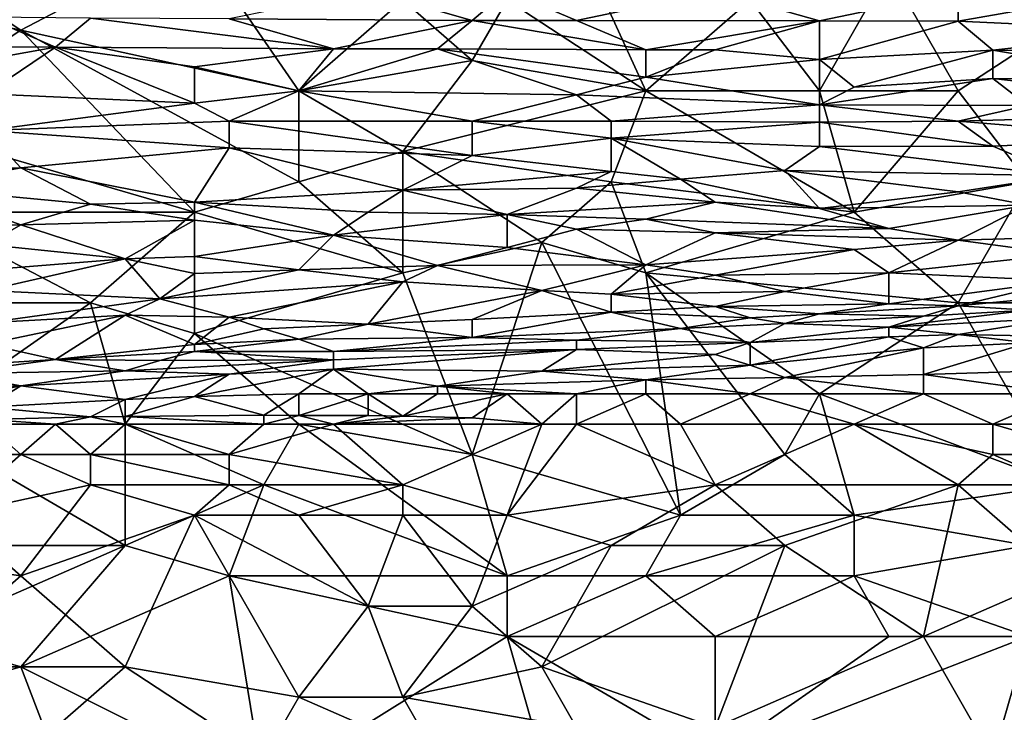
# Model space of a CAD drawing. Extents: x -161 to 11, y -10 to 160.
# Tile 339 of 499: x 0.68 to 0.8068, y 0.1158 to 0.2051. Entities that reach past the tile are written whole.
import ezdxf

# ---------------------------------------------------------------- set-up
doc = ezdxf.new("R2010")
doc.units = 0
doc.header["$MEASUREMENT"] = 0
doc.layers.get('0').update_dxf_attribs({"linetype": 'CONTINUOUS'})

msp = doc.modelspace()

# ---------------------------------------------------------------- linework, layer by layer
for points in [[(0.66228, 0.21544, 0.26879), (0.70252, 0.21544, 0.26875), (0.68016, 0.20372, 0.2688)], [(0.68016, 0.20372, 0.2688), (0.66228, 0.20763, 0.26882), (0.66228, 0.21544, 0.26879)], [(0.68016, 0.20372, 0.2688), (0.70252, 0.21544, 0.26875), (0.71593, 0.19591, 0.26869)], [(0.71593, 0.19591, 0.26869), (0.70252, 0.21544, 0.26875), (0.72934, 0.20763, 0.26867)], [(0.74276, 0.20763, 0.26857), (0.7517, 0.21544, 0.26844), (0.76064, 0.19591, 0.26848)], [(0.76064, 0.19591, 0.26848), (0.7517, 0.21544, 0.26844), (0.77406, 0.20763, 0.26833)], [(0.77406, 0.20763, 0.26833), (0.79194, 0.21154, 0.26811), (0.783, 0.19591, 0.26827)], [(0.80088, 0.19591, 0.26806), (0.783, 0.19591, 0.26827), (0.79194, 0.21154, 0.26811)], [(0.80088, 0.19591, 0.26806), (0.79194, 0.21154, 0.26811), (0.81877, 0.20763, 0.26781)], [(0.72487, 0.20885, 0.56524), (0.70699, 0.20518, 0.55352), (0.73829, 0.20496, 0.55352)], [(0.72487, 0.20885, 0.56524), (0.73829, 0.20496, 0.55352), (0.74276, 0.2088, 0.56524)], [(0.73829, 0.20496, 0.55352), (0.7517, 0.20495, 0.55352), (0.74276, 0.2088, 0.56524)], [(0.76958, 0.20874, 0.56524), (0.74276, 0.2088, 0.56524), (0.7517, 0.20495, 0.55352)], [(0.76958, 0.20874, 0.56524), (0.7517, 0.20495, 0.55352), (0.783, 0.20492, 0.55352)], [(0.76958, 0.20874, 0.56524), (0.783, 0.20492, 0.55352), (0.80088, 0.20867, 0.56524)], [(0.783, 0.20492, 0.55352), (0.80088, 0.2049, 0.55352), (0.80088, 0.20867, 0.56524)], [(0.80088, 0.20867, 0.56524), (0.80088, 0.2049, 0.55352), (0.82324, 0.20881, 0.56524)], [(0.80088, 0.2049, 0.55352), (0.82771, 0.20364, 0.54961), (0.82324, 0.20881, 0.56524)], [(0.66228, 0.19201, 0.26867), (0.66228, 0.20763, 0.26882), (0.68016, 0.20372, 0.2688)], [(0.71593, 0.19591, 0.26869), (0.72934, 0.20763, 0.26867), (0.73829, 0.19982, 0.26864)], [(0.73829, 0.19982, 0.26864), (0.72934, 0.20763, 0.26867), (0.74276, 0.20763, 0.26857)], [(0.73829, 0.19982, 0.26864), (0.74276, 0.20763, 0.26857), (0.76064, 0.19591, 0.26848)], [(0.76064, 0.19591, 0.26848), (0.77406, 0.20763, 0.26833), (0.783, 0.19591, 0.26827)], [(0.80088, 0.19591, 0.26806), (0.81877, 0.20763, 0.26781), (0.80982, 0.18419, 0.26777)], [(0.6444, 0.20173, 0.5418), (0.68463, 0.20152, 0.5418), (0.67569, 0.20538, 0.55352)], [(0.67569, 0.20538, 0.55352), (0.68463, 0.20152, 0.5418), (0.68911, 0.20528, 0.55352)], [(0.7204, 0.20133, 0.5418), (0.68911, 0.20528, 0.55352), (0.68463, 0.20152, 0.5418)], [(0.70699, 0.20518, 0.55352), (0.68911, 0.20528, 0.55352), (0.7204, 0.20133, 0.5418)], [(0.70699, 0.20518, 0.55352), (0.7204, 0.20133, 0.5418), (0.73829, 0.20496, 0.55352)], [(0.73382, 0.2013, 0.5418), (0.73829, 0.20496, 0.55352), (0.7204, 0.20133, 0.5418)], [(0.76064, 0.2012, 0.5418), (0.73829, 0.20496, 0.55352), (0.73382, 0.2013, 0.5418)], [(0.73829, 0.20496, 0.55352), (0.76064, 0.2012, 0.5418), (0.7517, 0.20495, 0.55352)], [(0.7517, 0.20495, 0.55352), (0.76064, 0.2012, 0.5418), (0.783, 0.20492, 0.55352)], [(0.76064, 0.2012, 0.5418), (0.76958, 0.20119, 0.5418), (0.783, 0.20492, 0.55352)], [(0.783, 0.19995, 0.53789), (0.783, 0.20492, 0.55352), (0.76958, 0.20119, 0.5418)], [(0.80088, 0.2049, 0.55352), (0.783, 0.20492, 0.55352), (0.783, 0.19995, 0.53789)], [(0.80535, 0.20114, 0.5418), (0.80088, 0.2049, 0.55352), (0.783, 0.19995, 0.53789)], [(0.82771, 0.20364, 0.54961), (0.80088, 0.2049, 0.55352), (0.80535, 0.20114, 0.5418)], [(0.66228, 0.19201, 0.26867), (0.68016, 0.20372, 0.2688), (0.70252, 0.18029, 0.26842)], [(0.71593, 0.19591, 0.26869), (0.71593, 0.18419, 0.26851), (0.68016, 0.20372, 0.2688)], [(0.71593, 0.18419, 0.26851), (0.70252, 0.18029, 0.26842), (0.68016, 0.20372, 0.2688)], [(0.82771, 0.20364, 0.54961), (0.80535, 0.20114, 0.5418), (0.83665, 0.20094, 0.5418)], [(0.68463, 0.20152, 0.5418), (0.6444, 0.20173, 0.5418), (0.65781, 0.1967, 0.52617)], [(0.65781, 0.1967, 0.52617), (0.67569, 0.19551, 0.52227), (0.68463, 0.20152, 0.5418)], [(0.67569, 0.19551, 0.52227), (0.70252, 0.19432, 0.51836), (0.68463, 0.20152, 0.5418)], [(0.7204, 0.20133, 0.5418), (0.68463, 0.20152, 0.5418), (0.70252, 0.199, 0.53399)], [(0.68463, 0.20152, 0.5418), (0.70252, 0.19432, 0.51836), (0.70252, 0.199, 0.53399)], [(0.70252, 0.199, 0.53399), (0.71593, 0.19591, 0.52392), (0.7204, 0.20133, 0.5418)], [(0.7204, 0.20133, 0.5418), (0.71593, 0.19591, 0.52392), (0.73382, 0.2013, 0.5418)], [(0.7517, 0.19537, 0.52227), (0.73382, 0.2013, 0.5418), (0.71593, 0.19591, 0.52392)], [(0.73382, 0.2013, 0.5418), (0.76064, 0.19766, 0.53008), (0.76064, 0.2012, 0.5418)], [(0.76064, 0.19766, 0.53008), (0.73382, 0.2013, 0.5418), (0.7517, 0.19537, 0.52227)], [(0.76064, 0.2012, 0.5418), (0.76064, 0.19766, 0.53008), (0.76958, 0.20119, 0.5418)], [(0.76958, 0.20119, 0.5418), (0.76064, 0.19766, 0.53008), (0.783, 0.19995, 0.53789)], [(0.783, 0.19995, 0.53789), (0.78747, 0.19637, 0.52617), (0.80535, 0.20114, 0.5418)], [(0.78747, 0.19637, 0.52617), (0.80535, 0.19749, 0.53008), (0.80535, 0.20114, 0.5418)], [(0.82771, 0.19733, 0.53008), (0.83665, 0.20094, 0.5418), (0.80535, 0.20114, 0.5418)], [(0.80535, 0.20114, 0.5418), (0.80535, 0.19749, 0.53008), (0.82771, 0.19733, 0.53008)], [(0.73829, 0.19982, 0.26864), (0.72934, 0.1881, 0.26853), (0.71593, 0.19591, 0.26869)], [(0.72934, 0.1881, 0.26853), (0.73829, 0.19982, 0.26864), (0.76064, 0.19591, 0.26848)], [(0.76064, 0.19766, 0.53008), (0.783, 0.19408, 0.51836), (0.783, 0.19995, 0.53789)], [(0.783, 0.19408, 0.51836), (0.78747, 0.19637, 0.52617), (0.783, 0.19995, 0.53789)], [(0.70252, 0.199, 0.53399), (0.70252, 0.19432, 0.51836), (0.71593, 0.19591, 0.52392)], [(0.76064, 0.19766, 0.53008), (0.7517, 0.19537, 0.52227), (0.783, 0.19408, 0.51836)], [(0.783, 0.19408, 0.51836), (0.80982, 0.194, 0.51836), (0.80535, 0.19749, 0.53008)], [(0.78747, 0.19637, 0.52617), (0.783, 0.19408, 0.51836), (0.80535, 0.19749, 0.53008)], [(0.82771, 0.19497, 0.52227), (0.82771, 0.19733, 0.53008), (0.80535, 0.19749, 0.53008)], [(0.80535, 0.19749, 0.53008), (0.80982, 0.194, 0.51836), (0.82771, 0.19497, 0.52227)], [(0.67569, 0.19551, 0.52227), (0.67569, 0.1908, 0.50664), (0.70252, 0.19432, 0.51836)], [(0.70252, 0.19432, 0.51836), (0.70699, 0.19201, 0.51066), (0.71593, 0.19591, 0.52392)], [(0.71593, 0.19591, 0.52392), (0.70699, 0.19201, 0.51066), (0.73829, 0.19201, 0.51061)], [(0.71593, 0.19591, 0.52392), (0.73829, 0.19201, 0.51061), (0.7517, 0.19537, 0.52227)], [(0.72934, 0.1881, 0.26853), (0.71593, 0.18419, 0.26851), (0.71593, 0.19591, 0.26869)], [(0.76064, 0.19591, 0.26848), (0.75617, 0.18419, 0.26834), (0.72934, 0.1881, 0.26853)], [(0.75617, 0.19201, 0.51063), (0.7517, 0.19537, 0.52227), (0.73829, 0.19201, 0.51061)], [(0.7517, 0.19537, 0.52227), (0.75617, 0.19201, 0.51063), (0.783, 0.19408, 0.51836)], [(0.78747, 0.18029, 0.26798), (0.75617, 0.18419, 0.26834), (0.76064, 0.19591, 0.26848)], [(0.783, 0.19591, 0.26827), (0.78747, 0.18029, 0.26798), (0.76064, 0.19591, 0.26848)], [(0.78747, 0.18029, 0.26798), (0.783, 0.19591, 0.26827), (0.80088, 0.19591, 0.26806)], [(0.80982, 0.18419, 0.26777), (0.78747, 0.18029, 0.26798), (0.80088, 0.19591, 0.26806)], [(0.70699, 0.19201, 0.51066), (0.70252, 0.19432, 0.51836), (0.67569, 0.1908, 0.50664)], [(0.783, 0.19185, 0.51055), (0.783, 0.19408, 0.51836), (0.75617, 0.19201, 0.51063)], [(0.783, 0.19408, 0.51836), (0.80088, 0.19201, 0.51113), (0.80982, 0.194, 0.51836)], [(0.783, 0.19408, 0.51836), (0.783, 0.19185, 0.51055), (0.80088, 0.19201, 0.51113)], [(0.82771, 0.19278, 0.51446), (0.80982, 0.194, 0.51836), (0.80088, 0.19201, 0.51113)], [(0.80088, 0.19201, 0.51113), (0.82771, 0.18979, 0.50274), (0.82771, 0.19278, 0.51446)], [(0.70252, 0.18029, 0.26842), (0.66675, 0.18029, 0.26838), (0.66228, 0.19201, 0.26867)], [(0.67569, 0.1908, 0.50664), (0.70699, 0.18858, 0.49883), (0.70699, 0.19201, 0.51066)], [(0.70699, 0.19201, 0.51066), (0.73829, 0.18757, 0.49492), (0.73829, 0.19201, 0.51061)], [(0.73829, 0.18757, 0.49492), (0.70699, 0.19201, 0.51066), (0.70699, 0.18858, 0.49883)], [(0.75617, 0.18981, 0.50274), (0.73829, 0.19201, 0.51061), (0.73829, 0.18757, 0.49492)], [(0.73829, 0.19201, 0.51061), (0.75617, 0.18981, 0.50274), (0.75617, 0.19201, 0.51063)], [(0.75617, 0.19201, 0.51063), (0.75617, 0.18981, 0.50274), (0.783, 0.19185, 0.51055)], [(0.783, 0.18875, 0.49883), (0.783, 0.19185, 0.51055), (0.75617, 0.18981, 0.50274)], [(0.783, 0.19185, 0.51055), (0.80535, 0.18877, 0.49883), (0.80088, 0.19201, 0.51113)], [(0.80535, 0.18877, 0.49883), (0.783, 0.19185, 0.51055), (0.783, 0.18875, 0.49883)], [(0.82771, 0.18979, 0.50274), (0.80088, 0.19201, 0.51113), (0.80535, 0.18877, 0.49883)], [(0.68016, 0.18599, 0.49102), (0.67569, 0.1908, 0.50664), (0.66228, 0.18584, 0.49102)], [(0.67569, 0.1908, 0.50664), (0.68016, 0.18599, 0.49102), (0.70699, 0.18858, 0.49883)], [(0.73829, 0.18757, 0.49492), (0.75617, 0.18552, 0.48711), (0.75617, 0.18981, 0.50274)], [(0.75617, 0.18981, 0.50274), (0.77853, 0.18566, 0.48711), (0.783, 0.18875, 0.49883)], [(0.77853, 0.18566, 0.48711), (0.75617, 0.18981, 0.50274), (0.76511, 0.18454, 0.48321)], [(0.75617, 0.18552, 0.48711), (0.76511, 0.18454, 0.48321), (0.75617, 0.18981, 0.50274)], [(0.80535, 0.18877, 0.49883), (0.81429, 0.18494, 0.48321), (0.82771, 0.18979, 0.50274)], [(0.68016, 0.18599, 0.49102), (0.70252, 0.18157, 0.47539), (0.70699, 0.18858, 0.49883)], [(0.72934, 0.18309, 0.4793), (0.70699, 0.18858, 0.49883), (0.70252, 0.18157, 0.47539)], [(0.72934, 0.18309, 0.4793), (0.73829, 0.18757, 0.49492), (0.70699, 0.18858, 0.49883)], [(0.71593, 0.18419, 0.26851), (0.72934, 0.1881, 0.26853), (0.72934, 0.17247, 0.26812)], [(0.75617, 0.18419, 0.26834), (0.74723, 0.17638, 0.2682), (0.72934, 0.1881, 0.26853)], [(0.74723, 0.17638, 0.2682), (0.72934, 0.17247, 0.26812), (0.72934, 0.1881, 0.26853)], [(0.783, 0.18875, 0.49883), (0.77853, 0.18566, 0.48711), (0.81429, 0.18494, 0.48321)], [(0.783, 0.18875, 0.49883), (0.81429, 0.18494, 0.48321), (0.80535, 0.18877, 0.49883)], [(0.75617, 0.18552, 0.48711), (0.73829, 0.18757, 0.49492), (0.72934, 0.18309, 0.4793)], [(0.66228, 0.18584, 0.49102), (0.66675, 0.18339, 0.48321), (0.68016, 0.18599, 0.49102)], [(0.66675, 0.18339, 0.48321), (0.68911, 0.18131, 0.47539), (0.68016, 0.18599, 0.49102)], [(0.70252, 0.18157, 0.47539), (0.68016, 0.18599, 0.49102), (0.68911, 0.18131, 0.47539)], [(0.72934, 0.18309, 0.4793), (0.7517, 0.18336, 0.4793), (0.75617, 0.18552, 0.48711)], [(0.75617, 0.18552, 0.48711), (0.7517, 0.18336, 0.4793), (0.76511, 0.18454, 0.48321)], [(0.783, 0.18074, 0.46758), (0.77853, 0.18566, 0.48711), (0.76511, 0.18454, 0.48321)], [(0.77853, 0.18566, 0.48711), (0.80088, 0.1829, 0.47539), (0.81429, 0.18494, 0.48321)], [(0.77853, 0.18566, 0.48711), (0.783, 0.18074, 0.46758), (0.80088, 0.1829, 0.47539)], [(0.71593, 0.18419, 0.26851), (0.72934, 0.17247, 0.26812), (0.70252, 0.18029, 0.26842)], [(0.75617, 0.18419, 0.26834), (0.76064, 0.17247, 0.26801), (0.74723, 0.17638, 0.2682)], [(0.76958, 0.18154, 0.47149), (0.76511, 0.18454, 0.48321), (0.7517, 0.18336, 0.4793)], [(0.76064, 0.17247, 0.26801), (0.75617, 0.18419, 0.26834), (0.78747, 0.18029, 0.26798)], [(0.783, 0.18074, 0.46758), (0.76511, 0.18454, 0.48321), (0.76958, 0.18154, 0.47149)], [(0.78747, 0.18029, 0.26798), (0.80982, 0.18419, 0.26777), (0.80088, 0.16857, 0.26751)], [(0.80088, 0.1829, 0.47539), (0.80982, 0.18116, 0.46758), (0.81429, 0.18494, 0.48321)], [(0.83218, 0.16857, 0.26714), (0.80088, 0.16857, 0.26751), (0.80982, 0.18419, 0.26777)], [(0.66228, 0.17821, 0.46758), (0.68016, 0.17865, 0.46758), (0.66675, 0.18339, 0.48321)], [(0.66675, 0.18339, 0.48321), (0.68016, 0.17865, 0.46758), (0.68911, 0.18131, 0.47539)], [(0.70252, 0.18157, 0.47539), (0.72487, 0.18029, 0.4698), (0.72934, 0.18309, 0.4793)], [(0.74276, 0.17997, 0.46758), (0.72934, 0.18309, 0.4793), (0.72487, 0.18029, 0.4698)], [(0.74276, 0.17997, 0.46758), (0.7517, 0.18336, 0.4793), (0.72934, 0.18309, 0.4793)], [(0.76958, 0.18154, 0.47149), (0.7517, 0.18336, 0.4793), (0.74276, 0.17997, 0.46758)], [(0.80088, 0.1829, 0.47539), (0.783, 0.18074, 0.46758), (0.80982, 0.18116, 0.46758)], [(0.68911, 0.18131, 0.47539), (0.70252, 0.17922, 0.46758), (0.70252, 0.18157, 0.47539)], [(0.70252, 0.18157, 0.47539), (0.7204, 0.17729, 0.45977), (0.72487, 0.18029, 0.4698)], [(0.70252, 0.18157, 0.47539), (0.70252, 0.17922, 0.46758), (0.7204, 0.17729, 0.45977)], [(0.74276, 0.17997, 0.46758), (0.76064, 0.17938, 0.46367), (0.76958, 0.18154, 0.47149)], [(0.76958, 0.18154, 0.47149), (0.76064, 0.17938, 0.46367), (0.79194, 0.17817, 0.45586)], [(0.76958, 0.18154, 0.47149), (0.79194, 0.17817, 0.45586), (0.783, 0.18074, 0.46758)], [(0.65334, 0.16857, 0.26793), (0.66675, 0.18029, 0.26838), (0.68911, 0.16857, 0.26799)], [(0.70252, 0.18029, 0.26842), (0.68911, 0.16857, 0.26799), (0.66675, 0.18029, 0.26838)], [(0.68911, 0.18131, 0.47539), (0.68016, 0.17865, 0.46758), (0.70252, 0.17922, 0.46758)], [(0.70252, 0.18029, 0.26842), (0.70252, 0.16466, 0.26782), (0.68911, 0.16857, 0.26799)], [(0.72934, 0.17247, 0.26812), (0.70252, 0.16466, 0.26782), (0.70252, 0.18029, 0.26842)], [(0.72487, 0.18029, 0.4698), (0.7204, 0.17729, 0.45977), (0.74276, 0.17997, 0.46758)], [(0.76064, 0.17247, 0.26801), (0.78747, 0.18029, 0.26798), (0.80088, 0.16857, 0.26751)], [(0.80982, 0.18116, 0.46758), (0.783, 0.18074, 0.46758), (0.79194, 0.17817, 0.45586)], [(0.79194, 0.17817, 0.45586), (0.80088, 0.17667, 0.44805), (0.80982, 0.18116, 0.46758)], [(0.81429, 0.17703, 0.44805), (0.80982, 0.18116, 0.46758), (0.80088, 0.17667, 0.44805)], [(0.68016, 0.17865, 0.46758), (0.69358, 0.17426, 0.45196), (0.70252, 0.17922, 0.46758)], [(0.69358, 0.17426, 0.45196), (0.70252, 0.17458, 0.45196), (0.70252, 0.17922, 0.46758)], [(0.70252, 0.17922, 0.46758), (0.70252, 0.17458, 0.45196), (0.7204, 0.17729, 0.45977)], [(0.74276, 0.17571, 0.45196), (0.74276, 0.17997, 0.46758), (0.7204, 0.17729, 0.45977)], [(0.74276, 0.17997, 0.46758), (0.7517, 0.1781, 0.45977), (0.76064, 0.17938, 0.46367)], [(0.7517, 0.1781, 0.45977), (0.74276, 0.17997, 0.46758), (0.74276, 0.17571, 0.45196)], [(0.76958, 0.1776, 0.45586), (0.76064, 0.17938, 0.46367), (0.7517, 0.1781, 0.45977)], [(0.76064, 0.17938, 0.46367), (0.76958, 0.1776, 0.45586), (0.79194, 0.17817, 0.45586)], [(0.66228, 0.17821, 0.46758), (0.67569, 0.1761, 0.45977), (0.68016, 0.17865, 0.46758)], [(0.67569, 0.1761, 0.45977), (0.69358, 0.17426, 0.45196), (0.68016, 0.17865, 0.46758)], [(0.74276, 0.17571, 0.45196), (0.76064, 0.17348, 0.44024), (0.7517, 0.1781, 0.45977)], [(0.76064, 0.17348, 0.44024), (0.76958, 0.1776, 0.45586), (0.7517, 0.1781, 0.45977)], [(0.76958, 0.1776, 0.45586), (0.76064, 0.17348, 0.44024), (0.78747, 0.17544, 0.44414)], [(0.79194, 0.17817, 0.45586), (0.76958, 0.1776, 0.45586), (0.80088, 0.17667, 0.44805)], [(0.80088, 0.17667, 0.44805), (0.76958, 0.1776, 0.45586), (0.78747, 0.17544, 0.44414)], [(0.70252, 0.17458, 0.45196), (0.71593, 0.17285, 0.44414), (0.7204, 0.17729, 0.45977)], [(0.73382, 0.17339, 0.44414), (0.7204, 0.17729, 0.45977), (0.71593, 0.17285, 0.44414)], [(0.7204, 0.17729, 0.45977), (0.73382, 0.17339, 0.44414), (0.74276, 0.17571, 0.45196)], [(0.74723, 0.17638, 0.2682), (0.73829, 0.14904, 0.26713), (0.72934, 0.17247, 0.26812)], [(0.76511, 0.14122, 0.26692), (0.73829, 0.14904, 0.26713), (0.74723, 0.17638, 0.2682)], [(0.76064, 0.17247, 0.26801), (0.76511, 0.14122, 0.26692), (0.74723, 0.17638, 0.2682)], [(0.78747, 0.17544, 0.44414), (0.79194, 0.17247, 0.42889), (0.80088, 0.17667, 0.44805)], [(0.80088, 0.17667, 0.44805), (0.79194, 0.17247, 0.42889), (0.81429, 0.17487, 0.43633)], [(0.80088, 0.17667, 0.44805), (0.81429, 0.17487, 0.43633), (0.81429, 0.17703, 0.44805)], [(0.67569, 0.1761, 0.45977), (0.66675, 0.1721, 0.44805), (0.69358, 0.17426, 0.45196)], [(0.74276, 0.17571, 0.45196), (0.73382, 0.17339, 0.44414), (0.76064, 0.17348, 0.44024)], [(0.76064, 0.17348, 0.44024), (0.76958, 0.17215, 0.43242), (0.78747, 0.17544, 0.44414)], [(0.76958, 0.17215, 0.43242), (0.79194, 0.17247, 0.42889), (0.78747, 0.17544, 0.44414)], [(0.66675, 0.1721, 0.44805), (0.67569, 0.17016, 0.44024), (0.69358, 0.17426, 0.45196)], [(0.69805, 0.16911, 0.43242), (0.69358, 0.17426, 0.45196), (0.67569, 0.17016, 0.44024)], [(0.69358, 0.17426, 0.45196), (0.70252, 0.17237, 0.44414), (0.70252, 0.17458, 0.45196)], [(0.69805, 0.16911, 0.43242), (0.70252, 0.17237, 0.44414), (0.69358, 0.17426, 0.45196)], [(0.70252, 0.17458, 0.45196), (0.70252, 0.17237, 0.44414), (0.71593, 0.17285, 0.44414)], [(0.79194, 0.17247, 0.42889), (0.81429, 0.17142, 0.4168), (0.81429, 0.17487, 0.43633)], [(0.72934, 0.17131, 0.43633), (0.71593, 0.17285, 0.44414), (0.69805, 0.16911, 0.43242)], [(0.70252, 0.17237, 0.44414), (0.69805, 0.16911, 0.43242), (0.71593, 0.17285, 0.44414)], [(0.70252, 0.16466, 0.26782), (0.72934, 0.17247, 0.26812), (0.73829, 0.14904, 0.26713)], [(0.71593, 0.17285, 0.44414), (0.72934, 0.17131, 0.43633), (0.73382, 0.17339, 0.44414)], [(0.72934, 0.17131, 0.43633), (0.74723, 0.17018, 0.42852), (0.73382, 0.17339, 0.44414)], [(0.73382, 0.17339, 0.44414), (0.74723, 0.17018, 0.42852), (0.76064, 0.17348, 0.44024)], [(0.74723, 0.17018, 0.42852), (0.75617, 0.16972, 0.42461), (0.76064, 0.17348, 0.44024)], [(0.76958, 0.17215, 0.43242), (0.76064, 0.17348, 0.44024), (0.75617, 0.16972, 0.42461)], [(0.80088, 0.16857, 0.26751), (0.783, 0.15685, 0.26729), (0.76064, 0.17247, 0.26801)], [(0.783, 0.15685, 0.26729), (0.77853, 0.14904, 0.26705), (0.76064, 0.17247, 0.26801)], [(0.77853, 0.14904, 0.26705), (0.76511, 0.14122, 0.26692), (0.76064, 0.17247, 0.26801)], [(0.76958, 0.17215, 0.43242), (0.77853, 0.17007, 0.42071), (0.79194, 0.17247, 0.42889)], [(0.79194, 0.16848, 0.40899), (0.79194, 0.17247, 0.42889), (0.77853, 0.17007, 0.42071)], [(0.81429, 0.17142, 0.4168), (0.79194, 0.17247, 0.42889), (0.79194, 0.16848, 0.40899)], [(0.69805, 0.16911, 0.43242), (0.70699, 0.16674, 0.42071), (0.72934, 0.17131, 0.43633)], [(0.70699, 0.16674, 0.42071), (0.72487, 0.16584, 0.41289), (0.72934, 0.17131, 0.43633)], [(0.72934, 0.17131, 0.43633), (0.72487, 0.16584, 0.41289), (0.74723, 0.17018, 0.42852)], [(0.77853, 0.17007, 0.42071), (0.76958, 0.17215, 0.43242), (0.75617, 0.16972, 0.42461)], [(0.81429, 0.17142, 0.4168), (0.79194, 0.16848, 0.40899), (0.80088, 0.16819, 0.40508)], [(0.81429, 0.17142, 0.4168), (0.80088, 0.16819, 0.40508), (0.82324, 0.17037, 0.40899)], [(0.69805, 0.16911, 0.43242), (0.67569, 0.17016, 0.44024), (0.67569, 0.16602, 0.42461)], [(0.72487, 0.16584, 0.41289), (0.73829, 0.16645, 0.41289), (0.74723, 0.17018, 0.42852)], [(0.73829, 0.16645, 0.41289), (0.75617, 0.16738, 0.41289), (0.74723, 0.17018, 0.42852)], [(0.75617, 0.16738, 0.41289), (0.75617, 0.16972, 0.42461), (0.74723, 0.17018, 0.42852)], [(0.77853, 0.17007, 0.42071), (0.75617, 0.16972, 0.42461), (0.76958, 0.1681, 0.41289)], [(0.79194, 0.16848, 0.40899), (0.77853, 0.17007, 0.42071), (0.76958, 0.1681, 0.41289)], [(0.82324, 0.17037, 0.40899), (0.80088, 0.16819, 0.40508), (0.80982, 0.16766, 0.40117)], [(0.67569, 0.16602, 0.42461), (0.69358, 0.16698, 0.42461), (0.69805, 0.16911, 0.43242)], [(0.70699, 0.16674, 0.42071), (0.69805, 0.16911, 0.43242), (0.69358, 0.16698, 0.42461)], [(0.75617, 0.16972, 0.42461), (0.75617, 0.16738, 0.41289), (0.76958, 0.1681, 0.41289)], [(0.68911, 0.16857, 0.26799), (0.66675, 0.15294, 0.26722), (0.65334, 0.16857, 0.26793)], [(0.68911, 0.16857, 0.26799), (0.69358, 0.15294, 0.26726), (0.66675, 0.15294, 0.26722)], [(0.70252, 0.16466, 0.26782), (0.69358, 0.15294, 0.26726), (0.68911, 0.16857, 0.26799)], [(0.75617, 0.16738, 0.41289), (0.77406, 0.16665, 0.40508), (0.76958, 0.1681, 0.41289)], [(0.76958, 0.1681, 0.41289), (0.783, 0.16718, 0.40508), (0.79194, 0.16848, 0.40899)], [(0.76958, 0.1681, 0.41289), (0.77406, 0.16665, 0.40508), (0.783, 0.16718, 0.40508)], [(0.80088, 0.16857, 0.26751), (0.81429, 0.14513, 0.26669), (0.783, 0.15685, 0.26729)], [(0.80088, 0.16819, 0.40508), (0.79194, 0.16848, 0.40899), (0.783, 0.16718, 0.40508)], [(0.80088, 0.16819, 0.40508), (0.783, 0.16718, 0.40508), (0.79641, 0.16688, 0.40117)], [(0.81429, 0.16666, 0.39727), (0.80982, 0.16766, 0.40117), (0.79194, 0.16546, 0.39727)], [(0.80982, 0.16766, 0.40117), (0.79641, 0.16688, 0.40117), (0.79194, 0.16546, 0.39727)], [(0.80982, 0.16766, 0.40117), (0.80088, 0.16819, 0.40508), (0.79641, 0.16688, 0.40117)], [(0.81429, 0.14513, 0.26669), (0.80088, 0.16857, 0.26751), (0.83218, 0.16857, 0.26714)], [(0.69358, 0.16698, 0.42461), (0.67569, 0.16602, 0.42461), (0.67569, 0.16327, 0.41289)], [(0.67569, 0.16327, 0.41289), (0.68463, 0.16127, 0.40117), (0.69358, 0.16698, 0.42461)], [(0.70252, 0.16322, 0.40508), (0.69358, 0.16698, 0.42461), (0.68463, 0.16127, 0.40117)], [(0.69358, 0.16698, 0.42461), (0.70252, 0.16322, 0.40508), (0.70699, 0.16674, 0.42071)], [(0.71146, 0.16526, 0.41289), (0.70699, 0.16674, 0.42071), (0.70252, 0.16322, 0.40508)], [(0.70699, 0.16674, 0.42071), (0.71146, 0.16526, 0.41289), (0.72487, 0.16584, 0.41289)], [(0.73829, 0.16411, 0.40117), (0.73829, 0.16645, 0.41289), (0.72487, 0.16584, 0.41289)], [(0.76511, 0.16529, 0.40117), (0.75617, 0.16738, 0.41289), (0.73829, 0.16411, 0.40117)], [(0.75617, 0.16738, 0.41289), (0.73829, 0.16645, 0.41289), (0.73829, 0.16411, 0.40117)], [(0.77406, 0.16665, 0.40508), (0.75617, 0.16738, 0.41289), (0.76511, 0.16529, 0.40117)], [(0.77853, 0.16594, 0.40117), (0.77406, 0.16665, 0.40508), (0.76511, 0.16529, 0.40117)], [(0.77406, 0.16665, 0.40508), (0.77853, 0.16594, 0.40117), (0.783, 0.16718, 0.40508)], [(0.79641, 0.16688, 0.40117), (0.783, 0.16718, 0.40508), (0.77853, 0.16594, 0.40117)], [(0.79641, 0.16688, 0.40117), (0.77853, 0.16594, 0.40117), (0.79194, 0.16546, 0.39727)], [(0.81429, 0.16666, 0.39727), (0.79194, 0.16546, 0.39727), (0.80088, 0.1645, 0.39336)], [(0.82324, 0.1641, 0.38946), (0.81429, 0.16666, 0.39727), (0.80088, 0.1645, 0.39336)], [(0.71593, 0.16393, 0.40508), (0.71146, 0.16526, 0.41289), (0.70252, 0.16322, 0.40508)], [(0.71146, 0.16526, 0.41289), (0.71593, 0.16393, 0.40508), (0.72487, 0.16584, 0.41289)], [(0.73829, 0.16411, 0.40117), (0.72487, 0.16584, 0.41289), (0.71593, 0.16393, 0.40508)], [(0.7517, 0.16378, 0.39727), (0.76511, 0.16529, 0.40117), (0.73829, 0.16411, 0.40117)], [(0.77406, 0.16347, 0.39336), (0.76511, 0.16529, 0.40117), (0.7517, 0.16378, 0.39727)], [(0.76511, 0.16529, 0.40117), (0.77406, 0.16347, 0.39336), (0.77853, 0.16594, 0.40117)], [(0.77853, 0.16594, 0.40117), (0.77406, 0.16347, 0.39336), (0.79194, 0.16546, 0.39727)], [(0.77406, 0.16347, 0.39336), (0.79194, 0.16421, 0.39336), (0.79194, 0.16546, 0.39727)], [(0.80088, 0.1645, 0.39336), (0.79194, 0.16546, 0.39727), (0.79194, 0.16421, 0.39336)], [(0.71593, 0.15294, 0.26728), (0.69358, 0.15294, 0.26726), (0.70252, 0.16466, 0.26782)], [(0.71593, 0.15294, 0.26728), (0.70252, 0.16466, 0.26782), (0.73829, 0.14904, 0.26713)], [(0.70252, 0.16322, 0.40508), (0.70252, 0.16234, 0.40117), (0.71593, 0.16393, 0.40508)], [(0.7204, 0.16232, 0.39727), (0.71593, 0.16393, 0.40508), (0.70252, 0.16234, 0.40117)], [(0.71593, 0.16393, 0.40508), (0.7204, 0.16232, 0.39727), (0.73829, 0.16411, 0.40117)], [(0.73829, 0.16411, 0.40117), (0.7204, 0.16232, 0.39727), (0.7517, 0.16378, 0.39727)], [(0.7204, 0.16232, 0.39727), (0.7517, 0.16258, 0.39336), (0.7517, 0.16378, 0.39727)], [(0.77406, 0.16347, 0.39336), (0.7517, 0.16378, 0.39727), (0.7517, 0.16258, 0.39336)], [(0.79641, 0.16281, 0.38946), (0.79194, 0.16421, 0.39336), (0.77406, 0.16055, 0.38555)], [(0.77406, 0.16347, 0.39336), (0.77406, 0.16055, 0.38555), (0.79194, 0.16421, 0.39336)], [(0.79194, 0.16421, 0.39336), (0.79641, 0.16281, 0.38946), (0.80088, 0.1645, 0.39336)], [(0.80088, 0.1645, 0.39336), (0.79641, 0.16281, 0.38946), (0.80982, 0.16343, 0.38946)], [(0.80982, 0.16343, 0.38946), (0.82324, 0.1641, 0.38946), (0.80088, 0.1645, 0.39336)], [(0.68463, 0.16127, 0.40117), (0.67569, 0.16327, 0.41289), (0.66228, 0.15989, 0.40117)], [(0.68463, 0.16127, 0.40117), (0.70252, 0.16234, 0.40117), (0.70252, 0.16322, 0.40508)], [(0.68463, 0.16127, 0.40117), (0.69805, 0.16115, 0.39727), (0.70252, 0.16234, 0.40117)], [(0.70252, 0.16234, 0.40117), (0.69805, 0.16115, 0.39727), (0.7204, 0.16124, 0.39336)], [(0.70252, 0.16234, 0.40117), (0.7204, 0.16124, 0.39336), (0.7204, 0.16232, 0.39727)], [(0.74723, 0.15977, 0.38555), (0.7517, 0.16258, 0.39336), (0.7204, 0.16005, 0.38946)], [(0.7204, 0.16232, 0.39727), (0.7204, 0.16124, 0.39336), (0.7517, 0.16258, 0.39336)], [(0.7204, 0.16124, 0.39336), (0.7204, 0.16005, 0.38946), (0.7517, 0.16258, 0.39336)], [(0.7517, 0.16258, 0.39336), (0.74723, 0.15977, 0.38555), (0.76958, 0.16192, 0.38946)], [(0.7517, 0.16258, 0.39336), (0.76958, 0.16192, 0.38946), (0.77406, 0.16347, 0.39336)], [(0.77406, 0.16055, 0.38555), (0.77406, 0.16347, 0.39336), (0.76958, 0.16192, 0.38946)], [(0.79641, 0.16281, 0.38946), (0.77406, 0.16055, 0.38555), (0.77853, 0.15897, 0.38164)], [(0.77853, 0.15897, 0.38164), (0.79641, 0.15934, 0.38164), (0.79641, 0.16281, 0.38946)], [(0.79641, 0.16281, 0.38946), (0.79641, 0.15934, 0.38164), (0.80982, 0.16343, 0.38946)], [(0.80982, 0.16343, 0.38946), (0.79641, 0.15934, 0.38164), (0.81877, 0.16004, 0.38164)], [(0.66228, 0.15989, 0.40117), (0.67122, 0.1595, 0.39727), (0.68463, 0.16127, 0.40117)], [(0.68463, 0.16127, 0.40117), (0.67122, 0.1595, 0.39727), (0.69358, 0.15984, 0.39336)], [(0.68463, 0.16127, 0.40117), (0.69358, 0.15984, 0.39336), (0.69805, 0.16115, 0.39727)], [(0.69805, 0.16115, 0.39727), (0.69358, 0.15984, 0.39336), (0.7204, 0.16124, 0.39336)], [(0.70699, 0.1594, 0.38946), (0.7204, 0.16124, 0.39336), (0.69358, 0.15984, 0.39336)], [(0.70699, 0.1594, 0.38946), (0.7204, 0.16005, 0.38946), (0.7204, 0.16124, 0.39336)], [(0.76958, 0.16192, 0.38946), (0.74723, 0.15977, 0.38555), (0.77406, 0.16055, 0.38555)], [(0.69358, 0.15984, 0.39336), (0.67122, 0.1595, 0.39727), (0.68016, 0.15788, 0.38946)], [(0.68016, 0.15788, 0.38946), (0.70699, 0.1594, 0.38946), (0.69358, 0.15984, 0.39336)], [(0.70699, 0.1594, 0.38946), (0.70252, 0.15653, 0.38164), (0.7204, 0.16005, 0.38946)], [(0.70252, 0.15653, 0.38164), (0.71593, 0.15685, 0.38105), (0.7204, 0.16005, 0.38946)], [(0.72487, 0.15685, 0.38011), (0.7204, 0.16005, 0.38946), (0.71593, 0.15685, 0.38105)], [(0.7204, 0.16005, 0.38946), (0.73382, 0.15784, 0.38164), (0.74723, 0.15977, 0.38555)], [(0.73382, 0.15784, 0.38164), (0.7204, 0.16005, 0.38946), (0.72487, 0.15685, 0.38011)], [(0.76064, 0.15865, 0.38164), (0.77406, 0.16055, 0.38555), (0.74723, 0.15977, 0.38555)], [(0.77406, 0.16055, 0.38555), (0.76064, 0.15865, 0.38164), (0.77853, 0.15897, 0.38164)], [(0.79641, 0.15934, 0.38164), (0.81429, 0.15685, 0.37794), (0.81877, 0.16004, 0.38164)], [(0.68016, 0.15788, 0.38946), (0.67122, 0.1595, 0.39727), (0.65781, 0.15759, 0.39336)], [(0.70699, 0.1594, 0.38946), (0.68016, 0.15788, 0.38946), (0.69358, 0.15614, 0.38164)], [(0.69358, 0.15614, 0.38164), (0.70252, 0.15653, 0.38164), (0.70699, 0.1594, 0.38946)], [(0.73382, 0.15784, 0.38164), (0.76064, 0.15865, 0.38164), (0.74723, 0.15977, 0.38555)], [(0.7517, 0.15685, 0.37848), (0.76064, 0.15865, 0.38164), (0.73382, 0.15784, 0.38164)], [(0.7517, 0.15685, 0.37848), (0.76064, 0.15685, 0.37828), (0.76064, 0.15865, 0.38164)], [(0.77853, 0.15897, 0.38164), (0.76064, 0.15865, 0.38164), (0.77406, 0.15685, 0.37811)], [(0.76064, 0.15865, 0.38164), (0.76064, 0.15685, 0.37828), (0.77406, 0.15685, 0.37811)], [(0.77853, 0.15897, 0.38164), (0.77406, 0.15685, 0.37811), (0.79641, 0.15685, 0.37816)], [(0.77853, 0.15897, 0.38164), (0.79641, 0.15685, 0.37816), (0.79641, 0.15934, 0.38164)], [(0.79641, 0.15934, 0.38164), (0.79641, 0.15685, 0.37816), (0.81429, 0.15685, 0.37794)], [(0.68016, 0.15788, 0.38946), (0.65781, 0.15759, 0.39336), (0.66228, 0.15435, 0.38164)], [(0.66228, 0.15435, 0.38164), (0.67569, 0.15516, 0.38164), (0.68016, 0.15788, 0.38946)], [(0.68016, 0.15788, 0.38946), (0.67569, 0.15516, 0.38164), (0.69358, 0.15614, 0.38164)], [(0.72487, 0.15685, 0.38011), (0.73382, 0.15685, 0.37932), (0.73382, 0.15784, 0.38164)], [(0.7517, 0.15685, 0.37848), (0.73382, 0.15784, 0.38164), (0.74276, 0.15685, 0.37881)], [(0.73382, 0.15784, 0.38164), (0.73382, 0.15685, 0.37932), (0.74276, 0.15685, 0.37881)], [(0.67569, 0.15516, 0.38164), (0.68911, 0.15392, 0.37774), (0.69358, 0.15614, 0.38164)], [(0.69358, 0.15395, 0.37774), (0.69358, 0.15614, 0.38164), (0.68911, 0.15392, 0.37774)], [(0.69358, 0.15614, 0.38164), (0.69358, 0.15395, 0.37774), (0.70252, 0.15653, 0.38164)], [(0.70252, 0.15653, 0.38164), (0.69358, 0.15395, 0.37774), (0.71146, 0.15411, 0.37774)], [(0.70252, 0.15653, 0.38164), (0.71146, 0.15411, 0.37774), (0.71593, 0.15685, 0.38105)], [(0.71593, 0.15409, 0.37774), (0.71593, 0.15685, 0.38105), (0.71146, 0.15411, 0.37774)], [(0.71593, 0.15685, 0.38105), (0.71593, 0.15409, 0.37774), (0.72487, 0.15685, 0.38011)], [(0.71593, 0.15409, 0.37774), (0.72487, 0.15409, 0.37774), (0.72487, 0.15685, 0.38011)], [(0.72934, 0.15397, 0.37774), (0.73382, 0.15685, 0.37932), (0.72487, 0.15685, 0.38011)], [(0.72487, 0.15685, 0.38011), (0.72487, 0.15409, 0.37774), (0.72934, 0.15397, 0.37774)], [(0.74276, 0.15685, 0.37881), (0.73382, 0.15685, 0.37932), (0.72934, 0.15397, 0.37774)], [(0.73829, 0.15378, 0.37774), (0.74276, 0.15685, 0.37881), (0.72934, 0.15397, 0.37774)], [(0.74723, 0.15294, 0.37775), (0.74276, 0.15685, 0.37881), (0.73829, 0.15378, 0.37774)], [(0.74723, 0.15294, 0.37775), (0.7517, 0.15685, 0.37848), (0.74276, 0.15685, 0.37881)], [(0.74723, 0.15294, 0.37775), (0.7517, 0.15294, 0.3778), (0.7517, 0.15685, 0.37848)], [(0.7517, 0.15294, 0.3778), (0.76511, 0.15294, 0.378), (0.76064, 0.15685, 0.37828)], [(0.76064, 0.15685, 0.37828), (0.7517, 0.15685, 0.37848), (0.7517, 0.15294, 0.3778)], [(0.76511, 0.15294, 0.378), (0.77406, 0.15685, 0.37811), (0.76064, 0.15685, 0.37828)], [(0.78747, 0.15294, 0.37837), (0.77406, 0.15685, 0.37811), (0.76511, 0.15294, 0.378)], [(0.77406, 0.15685, 0.37811), (0.78747, 0.15294, 0.37837), (0.79641, 0.15685, 0.37816)], [(0.77853, 0.14904, 0.26705), (0.783, 0.15685, 0.26729), (0.78747, 0.14122, 0.26683)], [(0.81429, 0.14513, 0.26669), (0.78747, 0.14122, 0.26683), (0.783, 0.15685, 0.26729)], [(0.78747, 0.15294, 0.37837), (0.80535, 0.15294, 0.37858), (0.79641, 0.15685, 0.37816)], [(0.80535, 0.15294, 0.37858), (0.81429, 0.15685, 0.37794), (0.79641, 0.15685, 0.37816)], [(0.80535, 0.15294, 0.37858), (0.81429, 0.15294, 0.37863), (0.81429, 0.15685, 0.37794)], [(0.68911, 0.15392, 0.37774), (0.67569, 0.15516, 0.38164), (0.67569, 0.15355, 0.37774)], [(0.68463, 0.15294, 0.37702), (0.68911, 0.15392, 0.37774), (0.67569, 0.15355, 0.37774)], [(0.67569, 0.15355, 0.37774), (0.67569, 0.15294, 0.37715), (0.68463, 0.15294, 0.37702)], [(0.68911, 0.15392, 0.37774), (0.68463, 0.15294, 0.37702), (0.69358, 0.15294, 0.37701)], [(0.68911, 0.15392, 0.37774), (0.69358, 0.15294, 0.37701), (0.69358, 0.15395, 0.37774)], [(0.71146, 0.15294, 0.37714), (0.71146, 0.15411, 0.37774), (0.69358, 0.15395, 0.37774)], [(0.71146, 0.15294, 0.37714), (0.69358, 0.15395, 0.37774), (0.69358, 0.15294, 0.37701)], [(0.71593, 0.15409, 0.37774), (0.71146, 0.15411, 0.37774), (0.71146, 0.15294, 0.37714)], [(0.71146, 0.15294, 0.37714), (0.7204, 0.15294, 0.37727), (0.71593, 0.15409, 0.37774)], [(0.7204, 0.15294, 0.37727), (0.72487, 0.15409, 0.37774), (0.71593, 0.15409, 0.37774)], [(0.72487, 0.15409, 0.37774), (0.7204, 0.15294, 0.37727), (0.72934, 0.15397, 0.37774)], [(0.72934, 0.15397, 0.37774), (0.7204, 0.15294, 0.37727), (0.73829, 0.15378, 0.37774)], [(0.73829, 0.15378, 0.37774), (0.7204, 0.15294, 0.37727), (0.74723, 0.15294, 0.37775)], [(0.69358, 0.15294, 0.26726), (0.69358, 0.13732, 0.26672), (0.66675, 0.15294, 0.26722)], [(0.69358, 0.13732, 0.26672), (0.66675, 0.13732, 0.26668), (0.66675, 0.15294, 0.26722)], [(0.68016, 0.14904, 0.37727), (0.67569, 0.15294, 0.37715), (0.67122, 0.14904, 0.37708)], [(0.68016, 0.14904, 0.37727), (0.68463, 0.15294, 0.37702), (0.67569, 0.15294, 0.37715)], [(0.68016, 0.14904, 0.37727), (0.68911, 0.14904, 0.37749), (0.68463, 0.15294, 0.37702)], [(0.68911, 0.14904, 0.37749), (0.69358, 0.15294, 0.37701), (0.68463, 0.15294, 0.37702)], [(0.70699, 0.14904, 0.37787), (0.69358, 0.15294, 0.37701), (0.68911, 0.14904, 0.37749)], [(0.70699, 0.14904, 0.37787), (0.71146, 0.15294, 0.37714), (0.69358, 0.15294, 0.37701)], [(0.71593, 0.15294, 0.26728), (0.71146, 0.14513, 0.26697), (0.69358, 0.15294, 0.26726)], [(0.71146, 0.14513, 0.26697), (0.69358, 0.13732, 0.26672), (0.69358, 0.15294, 0.26726)], [(0.70699, 0.14904, 0.37787), (0.7204, 0.15294, 0.37727), (0.71146, 0.15294, 0.37714)], [(0.72934, 0.14513, 0.37951), (0.7204, 0.15294, 0.37727), (0.70699, 0.14904, 0.37787)], [(0.74276, 0.13341, 0.26682), (0.71146, 0.14513, 0.26697), (0.71593, 0.15294, 0.26728)], [(0.71593, 0.15294, 0.26728), (0.73829, 0.14904, 0.26713), (0.74276, 0.13341, 0.26682)], [(0.72934, 0.14513, 0.37951), (0.74723, 0.15294, 0.37775), (0.7204, 0.15294, 0.37727)], [(0.74276, 0.14122, 0.3806), (0.74723, 0.15294, 0.37775), (0.72934, 0.14513, 0.37951)], [(0.7517, 0.15294, 0.3778), (0.74723, 0.15294, 0.37775), (0.74276, 0.14122, 0.3806)], [(0.7517, 0.15294, 0.3778), (0.74276, 0.14122, 0.3806), (0.76958, 0.14513, 0.38005)], [(0.76958, 0.14513, 0.38005), (0.76511, 0.15294, 0.378), (0.7517, 0.15294, 0.3778)], [(0.78747, 0.15294, 0.37837), (0.76511, 0.15294, 0.378), (0.76958, 0.14513, 0.38005)], [(0.80088, 0.14513, 0.38052), (0.78747, 0.15294, 0.37837), (0.76958, 0.14513, 0.38005)], [(0.80535, 0.14904, 0.37968), (0.80535, 0.15294, 0.37858), (0.78747, 0.15294, 0.37837)], [(0.78747, 0.15294, 0.37837), (0.80088, 0.14513, 0.38052), (0.80535, 0.14904, 0.37968)], [(0.81877, 0.14904, 0.37985), (0.81429, 0.15294, 0.37863), (0.80535, 0.15294, 0.37858)], [(0.80535, 0.15294, 0.37858), (0.80535, 0.14904, 0.37968), (0.81877, 0.14904, 0.37985)], [(0.68016, 0.14904, 0.37727), (0.67122, 0.14904, 0.37708), (0.67122, 0.14122, 0.37907)], [(0.67122, 0.14122, 0.37907), (0.68911, 0.14513, 0.37854), (0.68016, 0.14904, 0.37727)], [(0.68911, 0.14513, 0.37854), (0.68911, 0.14904, 0.37749), (0.68016, 0.14904, 0.37727)], [(0.70699, 0.14513, 0.37897), (0.70699, 0.14904, 0.37787), (0.68911, 0.14904, 0.37749)], [(0.68911, 0.14904, 0.37749), (0.68911, 0.14513, 0.37854), (0.70699, 0.14513, 0.37897)], [(0.70699, 0.14904, 0.37787), (0.70699, 0.14513, 0.37897), (0.72934, 0.14513, 0.37951)], [(0.76511, 0.14122, 0.26692), (0.74276, 0.13341, 0.26682), (0.73829, 0.14904, 0.26713)], [(0.76511, 0.14122, 0.26692), (0.77853, 0.14904, 0.26705), (0.78747, 0.14122, 0.26683)], [(0.81429, 0.14513, 0.3807), (0.80535, 0.14904, 0.37968), (0.80088, 0.14513, 0.38052)], [(0.81429, 0.14513, 0.3807), (0.81877, 0.14904, 0.37985), (0.80535, 0.14904, 0.37968)], [(0.68016, 0.13341, 0.3808), (0.68911, 0.14513, 0.37854), (0.67122, 0.14122, 0.37907)], [(0.68911, 0.14513, 0.37854), (0.68016, 0.13341, 0.3808), (0.70252, 0.14122, 0.37975)], [(0.70252, 0.14122, 0.37975), (0.70699, 0.14513, 0.37897), (0.68911, 0.14513, 0.37854)], [(0.69358, 0.13732, 0.26672), (0.71146, 0.14513, 0.26697), (0.70699, 0.13341, 0.26672)], [(0.70252, 0.14122, 0.37975), (0.71593, 0.14122, 0.38012), (0.70699, 0.14513, 0.37897)], [(0.71593, 0.14122, 0.38012), (0.72934, 0.14513, 0.37951), (0.70699, 0.14513, 0.37897)], [(0.70699, 0.13341, 0.26672), (0.71146, 0.14513, 0.26697), (0.74276, 0.13341, 0.26682)], [(0.71593, 0.14122, 0.38012), (0.72934, 0.14122, 0.3804), (0.72934, 0.14513, 0.37951)], [(0.74276, 0.14122, 0.3806), (0.72934, 0.14513, 0.37951), (0.72934, 0.14122, 0.3804)], [(0.75617, 0.13732, 0.38158), (0.76958, 0.14513, 0.38005), (0.74276, 0.14122, 0.3806)], [(0.77853, 0.13732, 0.38184), (0.76958, 0.14513, 0.38005), (0.75617, 0.13732, 0.38158)], [(0.76958, 0.14513, 0.38005), (0.77853, 0.13732, 0.38184), (0.80088, 0.14513, 0.38052)], [(0.79641, 0.1256, 0.38419), (0.80088, 0.14513, 0.38052), (0.77853, 0.13732, 0.38184)], [(0.78747, 0.14122, 0.26683), (0.81429, 0.14513, 0.26669), (0.80982, 0.13732, 0.26663)], [(0.81429, 0.13341, 0.38299), (0.80088, 0.14513, 0.38052), (0.79641, 0.1256, 0.38419)], [(0.80088, 0.14513, 0.38052), (0.81429, 0.13341, 0.38299), (0.81429, 0.14513, 0.3807)], [(0.65334, 0.13732, 0.37957), (0.68016, 0.13341, 0.3808), (0.67122, 0.14122, 0.37907)], [(0.68016, 0.13341, 0.3808), (0.69358, 0.12169, 0.38332), (0.70252, 0.14122, 0.37975)], [(0.71593, 0.11779, 0.38446), (0.70252, 0.14122, 0.37975), (0.69358, 0.12169, 0.38332)], [(0.72487, 0.12951, 0.38239), (0.71593, 0.14122, 0.38012), (0.70252, 0.14122, 0.37975)], [(0.70252, 0.14122, 0.37975), (0.71593, 0.11779, 0.38446), (0.72487, 0.12951, 0.38239)], [(0.71593, 0.14122, 0.38012), (0.72487, 0.12951, 0.38239), (0.72934, 0.14122, 0.3804)], [(0.73829, 0.12951, 0.38267), (0.72934, 0.14122, 0.3804), (0.72487, 0.12951, 0.38239)], [(0.74276, 0.14122, 0.3806), (0.72934, 0.14122, 0.3804), (0.73829, 0.12951, 0.38267)], [(0.74276, 0.14122, 0.3806), (0.73829, 0.12951, 0.38267), (0.75617, 0.13732, 0.38158)], [(0.76511, 0.14122, 0.26692), (0.76064, 0.13341, 0.26685), (0.74276, 0.13341, 0.26682)], [(0.78747, 0.14122, 0.26683), (0.76064, 0.13341, 0.26685), (0.76511, 0.14122, 0.26692)], [(0.76064, 0.13341, 0.26685), (0.78747, 0.14122, 0.26683), (0.78747, 0.13341, 0.26677)], [(0.78747, 0.13341, 0.26677), (0.78747, 0.14122, 0.26683), (0.80982, 0.13732, 0.26663)], [(0.68016, 0.13341, 0.3808), (0.65334, 0.13732, 0.37957), (0.66675, 0.12169, 0.38292)], [(0.66675, 0.1256, 0.26654), (0.66675, 0.13732, 0.26668), (0.69358, 0.13732, 0.26672)], [(0.66675, 0.1256, 0.26654), (0.69358, 0.13732, 0.26672), (0.68016, 0.12169, 0.26662)], [(0.70699, 0.13341, 0.26672), (0.68016, 0.12169, 0.26662), (0.69358, 0.13732, 0.26672)], [(0.74723, 0.12169, 0.38427), (0.75617, 0.13732, 0.38158), (0.73829, 0.12951, 0.38267)], [(0.77853, 0.13732, 0.38184), (0.75617, 0.13732, 0.38158), (0.74723, 0.12169, 0.38427)], [(0.76958, 0.11388, 0.38591), (0.77853, 0.13732, 0.38184), (0.74723, 0.12169, 0.38427)], [(0.77853, 0.13732, 0.38184), (0.76958, 0.11388, 0.38591), (0.79641, 0.1256, 0.38419)], [(0.78747, 0.13341, 0.26677), (0.80982, 0.13732, 0.26663), (0.80982, 0.1256, 0.26674)], [(0.66675, 0.12169, 0.38292), (0.69358, 0.12169, 0.38332), (0.68016, 0.13341, 0.3808)], [(0.68016, 0.12169, 0.26662), (0.70699, 0.13341, 0.26672), (0.71146, 0.10607, 0.26703)], [(0.70699, 0.13341, 0.26672), (0.74276, 0.13341, 0.26682), (0.74276, 0.1256, 0.26688)], [(0.74276, 0.1256, 0.26688), (0.71146, 0.10607, 0.26703), (0.70699, 0.13341, 0.26672)], [(0.76064, 0.13341, 0.26685), (0.74276, 0.1256, 0.26688), (0.74276, 0.13341, 0.26682)], [(0.76064, 0.13341, 0.26685), (0.76958, 0.1256, 0.26692), (0.74276, 0.1256, 0.26688)], [(0.78747, 0.13341, 0.26677), (0.76958, 0.1256, 0.26692), (0.76064, 0.13341, 0.26685)], [(0.78747, 0.13341, 0.26677), (0.79194, 0.1256, 0.26684), (0.76958, 0.1256, 0.26692)], [(0.80982, 0.1256, 0.26674), (0.79194, 0.1256, 0.26684), (0.78747, 0.13341, 0.26677)], [(0.80982, 0.1256, 0.38439), (0.81429, 0.13341, 0.38299), (0.79641, 0.1256, 0.38419)], [(0.72934, 0.11779, 0.38469), (0.72487, 0.12951, 0.38239), (0.71593, 0.11779, 0.38446)], [(0.73829, 0.12951, 0.38267), (0.72487, 0.12951, 0.38239), (0.72934, 0.11779, 0.38469)], [(0.73829, 0.12951, 0.38267), (0.72934, 0.11779, 0.38469), (0.74723, 0.12169, 0.38427)], [(0.65334, 0.11388, 0.26653), (0.66675, 0.1256, 0.26654), (0.68016, 0.12169, 0.26662)], [(0.71146, 0.10607, 0.26703), (0.74276, 0.1256, 0.26688), (0.74723, 0.10997, 0.26722)], [(0.76958, 0.1256, 0.26692), (0.76958, 0.10997, 0.26729), (0.74276, 0.1256, 0.26688)], [(0.76958, 0.10997, 0.26729), (0.74723, 0.10997, 0.26722), (0.74276, 0.1256, 0.26688)], [(0.76958, 0.10997, 0.26729), (0.79194, 0.1256, 0.26684), (0.80982, 0.1256, 0.26674)], [(0.79194, 0.1256, 0.26684), (0.76958, 0.10997, 0.26729), (0.76958, 0.1256, 0.26692)], [(0.80535, 0.10997, 0.38689), (0.79641, 0.1256, 0.38419), (0.76958, 0.11388, 0.38591)], [(0.76958, 0.10997, 0.26729), (0.80982, 0.1256, 0.26674), (0.81429, 0.10997, 0.26717)], [(0.80982, 0.1256, 0.38439), (0.79641, 0.1256, 0.38419), (0.80535, 0.10997, 0.38689)], [(0.80982, 0.1256, 0.38439), (0.80535, 0.10997, 0.38689), (0.84559, 0.10997, 0.38713)], [(0.6444, 0.10997, 0.38474), (0.68016, 0.10997, 0.38531), (0.66675, 0.12169, 0.38292)], [(0.68016, 0.12169, 0.26662), (0.68911, 0.09826, 0.26691), (0.65334, 0.11388, 0.26653)], [(0.68016, 0.10997, 0.38531), (0.69358, 0.12169, 0.38332), (0.66675, 0.12169, 0.38292)], [(0.68016, 0.10997, 0.38531), (0.71146, 0.10997, 0.38577), (0.69358, 0.12169, 0.38332)], [(0.71146, 0.10607, 0.26703), (0.68911, 0.09826, 0.26691), (0.68016, 0.12169, 0.26662)], [(0.71146, 0.10997, 0.38577), (0.71593, 0.11779, 0.38446), (0.69358, 0.12169, 0.38332)], [(0.7517, 0.11388, 0.38571), (0.74723, 0.12169, 0.38427), (0.72934, 0.11779, 0.38469)], [(0.76958, 0.11388, 0.38591), (0.74723, 0.12169, 0.38427), (0.7517, 0.11388, 0.38571)], [(0.73382, 0.10997, 0.38611), (0.71593, 0.11779, 0.38446), (0.71146, 0.10997, 0.38577)], [(0.73382, 0.10997, 0.38611), (0.72934, 0.11779, 0.38469), (0.71593, 0.11779, 0.38446)], [(0.72934, 0.11779, 0.38469), (0.73382, 0.10997, 0.38611), (0.7517, 0.11388, 0.38571)]]:
    msp.add_3dface(points)

doc.saveas('drawing.dxf')
